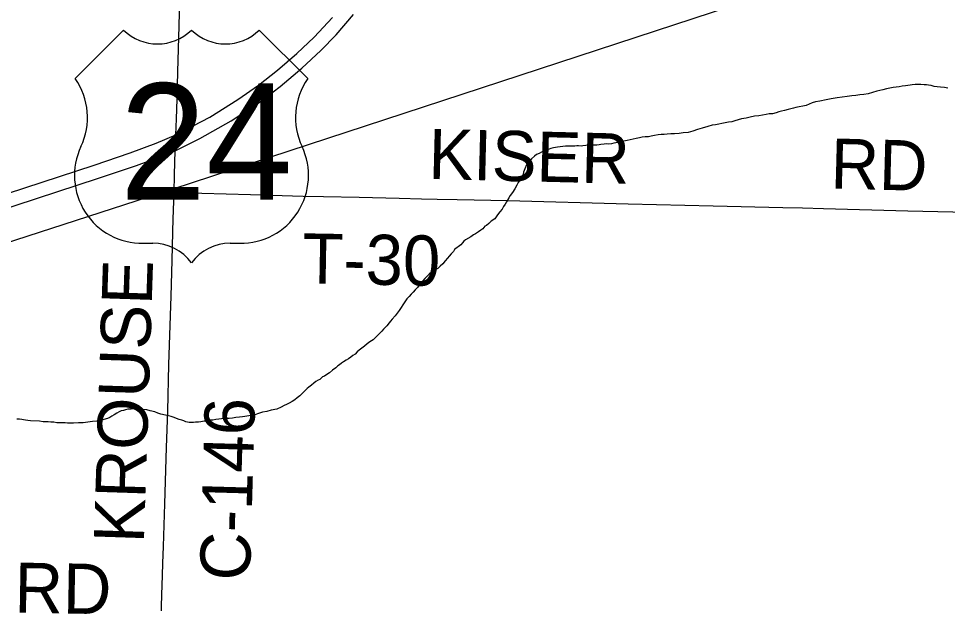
# Model space of a CAD drawing. Extents: x 2.1 to 73.9, y 4 to 26.
# Drawn here: x 47.04 to 47.566, y 21.838 to 22.169 of the extents above; entities that cross this region are included whole.
import ezdxf

# ---------------------------------------------------------------- set-up
doc = ezdxf.new("R2010")
doc.units = 0
for name, color, linetype in [('GM_X_County_Road', 7, 'Continuous'), ('GM_X_County_Road_Text', 7, 'Continuous'), ('GM_X_Minor_River', 7, 'Continuous'), ('GM_X_Rail_Line', 7, 'Continuous'), ('GM_X_Township_Road', 7, 'Continuous'), ('GM_X_Township_Road_Text', 7, 'Continuous'), ('GM_X_US_Location', 7, 'Continuous'), ('GM_X_US_Route', 7, 'Continuous'), ('GM_X_US_Shield', 7, 'Continuous')]:
    doc.layers.add(name, color=color, linetype=linetype)

msp = doc.modelspace()

# ---------------------------------------------------------------- linework, layer by layer
at = {"layer": 'GM_X_County_Road'}
msp.add_line((47.127999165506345, 22.070716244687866), (47.12824460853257, 22.080950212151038), dxfattribs=at)
for points in [[(47.12824460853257, 22.080950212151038), (47.12868887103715, 22.09430967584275), (47.12900578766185, 22.103369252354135), (47.12935373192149, 22.11241327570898), (47.12968307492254, 22.12360105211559), (47.130136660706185, 22.139138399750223), (47.13081707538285, 22.165242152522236), (47.131898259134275, 22.201598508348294), (47.132625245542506, 22.224595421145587), (47.133165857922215, 22.242615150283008), (47.13394876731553, 22.26716547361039), (47.13453597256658, 22.285182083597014), (47.13492432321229, 22.296991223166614), (47.13528472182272, 22.311288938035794), (47.13604589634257, 22.338324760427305), (47.13697485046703, 22.36919753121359), (47.13703387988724, 22.38121171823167), (47.13735077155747, 22.394266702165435), (47.13770496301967, 22.410117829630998), (47.13809332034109, 22.42752241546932), (47.13853447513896, 22.44399183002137), (47.13878925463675, 22.45580717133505), (47.1389663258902, 22.46544150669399), (47.140025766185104, 22.516409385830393)], [(47.12046193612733, 21.819437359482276), (47.12055824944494, 21.823118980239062), (47.12108640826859, 21.842692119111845), (47.12150583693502, 21.853556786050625), (47.121720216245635, 21.86070564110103), (47.12197808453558, 21.870023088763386), (47.12271440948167, 21.89425030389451), (47.12369617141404, 21.926241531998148), (47.12437966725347, 21.946743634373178), (47.125041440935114, 21.97314874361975), (47.126340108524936, 22.011968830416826), (47.12685583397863, 22.032166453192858), (47.127557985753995, 22.056079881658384), (47.12768848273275, 22.06011879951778), (47.127874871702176, 22.06632627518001), (47.127999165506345, 22.070716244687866)]]:
    msp.add_lwpolyline(points, dxfattribs=at)
at = {"layer": 'GM_X_Minor_River'}
for points in [[(47.56661713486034, 22.129930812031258), (47.56472414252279, 22.1301685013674), (47.56245046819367, 22.130416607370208), (47.56055747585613, 22.130654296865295), (47.558853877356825, 22.130887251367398), (47.55715501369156, 22.131310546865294), (47.555640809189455, 22.131538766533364), (47.55450728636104, 22.131757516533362), (47.55317868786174, 22.131790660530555), (47.551280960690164, 22.1318399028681), (47.549572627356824, 22.13188346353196), (47.54805368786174, 22.13192134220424), (47.54634061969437, 22.13177550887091), (47.54519762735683, 22.131614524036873), (47.543863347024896, 22.131458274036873), (47.54252622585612, 22.131113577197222), (47.54081221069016, 22.130965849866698), (47.53909440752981, 22.13063062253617), (47.53738228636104, 22.130483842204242), (47.53566353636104, 22.130148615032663), (47.53375633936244, 22.129816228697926), (47.531849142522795, 22.129484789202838), (47.52974686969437, 22.12896869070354), (47.52630652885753, 22.128106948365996), (47.52381978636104, 22.127409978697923), (47.52152338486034, 22.12670922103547), (47.51904137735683, 22.12620259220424), (47.51675918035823, 22.12607096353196), (47.5144722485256, 22.12574899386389), (47.51218531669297, 22.125427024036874), (47.5095186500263, 22.125115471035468), (47.5066606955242, 22.1248086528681), (47.5037999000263, 22.12431149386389), (47.50055936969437, 22.123823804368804), (47.49769762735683, 22.12332759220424), (47.49406789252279, 22.122470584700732), (47.49159061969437, 22.122153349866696), (47.489677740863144, 22.121632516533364), (47.48794573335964, 22.12072721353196), (47.48621940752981, 22.120011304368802), (47.48049118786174, 22.11882759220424), (47.479153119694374, 22.118481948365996), (47.47762565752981, 22.118141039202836), (47.4760972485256, 22.117800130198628), (47.47399592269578, 22.117284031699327), (47.47227243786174, 22.116757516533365), (47.47074497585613, 22.1164175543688), (47.469211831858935, 22.1158872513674), (47.467299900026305, 22.11536547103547), (47.46539649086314, 22.115223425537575), (47.46367868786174, 22.114888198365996), (47.461581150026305, 22.11456149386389), (47.459484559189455, 22.114234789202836), (47.45700728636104, 22.113918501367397), (47.45452622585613, 22.113411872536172), (47.45223361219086, 22.112900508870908), (47.44956221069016, 22.112399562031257)], [(47.44956221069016, 22.112399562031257), (47.44783967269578, 22.111873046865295), (47.44592679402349, 22.111353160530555), (47.44420520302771, 22.11082664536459), (47.44229705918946, 22.1104961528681), (47.44038986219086, 22.110164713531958), (47.43848171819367, 22.10983232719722), (47.43676486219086, 22.109497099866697), (47.43485671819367, 22.109165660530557), (47.43294857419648, 22.108835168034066), (47.43065311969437, 22.108134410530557), (47.42740217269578, 22.107266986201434), (47.42472035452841, 22.106385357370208), (47.42203948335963, 22.105504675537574), (47.419364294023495, 22.104813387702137), (47.41650633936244, 22.10450562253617), (47.41422035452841, 22.104185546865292), (47.41174686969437, 22.1040586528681), (47.40965501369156, 22.10392134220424), (47.40756221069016, 22.103784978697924), (47.40584914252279, 22.103639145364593), (47.40414175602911, 22.10368175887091), (47.40242300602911, 22.10334653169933), (47.40032546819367, 22.103019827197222), (47.39841732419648, 22.10268933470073), (47.39688986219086, 22.102348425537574), (47.3949874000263, 22.102206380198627), (47.39327433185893, 22.102060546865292), (47.39174686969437, 22.101720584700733), (47.39002811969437, 22.10138346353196), (47.38830652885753, 22.100858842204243), (47.38658872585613, 22.100522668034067), (47.38486997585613, 22.10018649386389), (47.383916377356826, 22.100021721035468), (47.38200918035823, 22.099690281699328), (47.380291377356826, 22.099354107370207), (47.3793330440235, 22.09899899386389), (47.3783784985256, 22.098833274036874), (47.37723550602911, 22.098672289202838), (47.37589743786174, 22.09832664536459), (47.37437471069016, 22.098176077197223), (47.373045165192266, 22.098209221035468), (47.37171183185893, 22.098053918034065), (47.36999971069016, 22.097908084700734), (47.36904516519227, 22.097742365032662), (47.367711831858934, 22.097586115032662), (47.366383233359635, 22.0976211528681), (47.36485955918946, 22.09746869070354), (47.36353190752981, 22.097503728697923), (47.36239270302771, 22.097533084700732), (47.36143910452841, 22.097366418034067), (47.35972603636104, 22.097220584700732), (47.35877149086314, 22.09705486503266), (47.3572534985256, 22.09709369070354), (47.35630463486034, 22.09711831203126), (47.355161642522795, 22.096958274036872), (47.35345330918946, 22.09700183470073), (47.35231410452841, 22.09703024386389), (47.3511749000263, 22.097060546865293), (47.349841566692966, 22.096904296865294), (47.34831789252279, 22.096753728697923), (47.34679516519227, 22.09660221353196), (47.34527243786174, 22.096451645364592), (47.344127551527, 22.096290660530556), (47.34298455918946, 22.096129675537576), (47.34164175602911, 22.095594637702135), (47.34068247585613, 22.095239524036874), (47.339729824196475, 22.095073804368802), (47.3385811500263, 22.094723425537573), (47.337618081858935, 22.09417797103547), (47.33627527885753, 22.09364293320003), (47.334926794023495, 22.092917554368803), (47.33338986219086, 22.092196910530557), (47.33222793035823, 22.0912774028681), (47.33067111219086, 22.089798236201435), (47.32969289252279, 22.088683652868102), (47.32872035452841, 22.08775846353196), (47.3277383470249, 22.086454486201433), (47.32673266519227, 22.08420164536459), (47.3265195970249, 22.083257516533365), (47.326115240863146, 22.082318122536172), (47.32589175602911, 22.08099425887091), (47.3252999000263, 22.080060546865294), (47.324502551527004, 22.078560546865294), (47.323908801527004, 22.077626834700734), (47.32311618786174, 22.076318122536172), (47.322319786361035, 22.074818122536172), (47.3211284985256, 22.072760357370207), (47.31974686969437, 22.070706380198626), (47.3185659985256, 22.0690274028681), (47.31777338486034, 22.06771869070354), (47.31638796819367, 22.065474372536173), (47.315595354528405, 22.064165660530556), (47.31480368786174, 22.062856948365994), (47.314005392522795, 22.06135789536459), (47.31263418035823, 22.059683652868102), (47.31126296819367, 22.058009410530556), (47.309877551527, 22.055766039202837), (47.30775633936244, 22.054491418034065), (47.3063945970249, 22.053196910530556), (47.30503758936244, 22.052091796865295)], [(47.30503758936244, 22.052091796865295), (47.304074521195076, 22.05154634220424), (47.30308777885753, 22.05005297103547), (47.301929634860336, 22.049322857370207), (47.300577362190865, 22.048408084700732), (47.298840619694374, 22.04731244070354), (47.297687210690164, 22.046772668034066), (47.29613986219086, 22.045673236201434), (47.293245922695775, 22.043848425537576), (47.292277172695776, 22.04311357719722), (47.291494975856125, 22.0421836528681), (47.290516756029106, 22.041069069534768), (47.2870347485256, 22.03849994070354), (47.28643152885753, 22.03718554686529), (47.28506978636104, 22.035891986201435), (47.28389743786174, 22.034591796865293), (47.282920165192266, 22.033478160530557), (47.28174402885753, 22.03198857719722), (47.28037186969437, 22.030314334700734), (47.27882073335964, 22.029024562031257), (47.2774580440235, 22.0277310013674), (47.276110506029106, 22.027005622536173), (47.27417963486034, 22.025726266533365), (47.272627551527, 22.024436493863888), (47.27107168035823, 22.022956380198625), (47.2700981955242, 22.022032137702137), (47.26892679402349, 22.020731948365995), (47.267748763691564, 22.01924425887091), (47.266961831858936, 22.018123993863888), (47.26597982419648, 22.016820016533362), (47.264618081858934, 22.01552550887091), (47.26344573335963, 22.014226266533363), (47.26246846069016, 22.01311168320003), (47.26129611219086, 22.01181244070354), (47.25993436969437, 22.01051793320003), (47.258752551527, 22.008838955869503), (47.25558777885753, 22.003792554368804), (47.25441164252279, 22.002303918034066), (47.25323361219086, 22.00081433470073), (47.25166827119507, 21.99895543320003), (47.2506909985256, 21.997840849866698), (47.24990785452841, 21.996910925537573), (47.248536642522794, 21.995238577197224), (47.24774876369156, 21.994118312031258), (47.246776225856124, 21.993194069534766), (47.24579800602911, 21.992079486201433), (47.24443721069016, 21.990784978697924), (47.2432695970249, 21.989676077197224), (47.24210198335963, 21.988566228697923), (47.240929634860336, 21.987266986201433), (47.23899876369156, 21.98598668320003), (47.23745141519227, 21.9848872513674), (47.23589933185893, 21.983597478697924), (47.234353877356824, 21.98249804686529), (47.23299592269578, 21.981393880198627), (47.231833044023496, 21.98047437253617), (47.23066164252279, 21.97917418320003), (47.22930936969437, 21.978259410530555), (47.228146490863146, 21.9773399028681), (47.22679421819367, 21.976425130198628), (47.22563607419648, 21.975695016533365), (47.22409346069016, 21.974784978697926), (47.222936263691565, 21.974055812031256), (47.221773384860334, 21.973135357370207), (47.22080558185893, 21.97240050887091), (47.21963796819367, 21.971291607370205), (47.21789649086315, 21.970006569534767), (47.216150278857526, 21.968532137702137), (47.21460766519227, 21.9676220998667), (47.213256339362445, 21.966707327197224), (47.21210293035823, 21.966167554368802), (47.21054611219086, 21.964688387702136), (47.20958777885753, 21.964332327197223), (47.208430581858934, 21.963603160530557), (47.2072677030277, 21.9626836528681), (47.2059097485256, 21.961578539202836), (47.204359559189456, 21.96028971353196), (47.20339080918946, 21.95955486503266), (47.202029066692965, 21.958259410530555), (47.199299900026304, 21.955481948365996), (47.1977534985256, 21.954381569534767), (47.196396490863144, 21.9532774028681), (47.19484914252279, 21.952177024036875), (47.19330747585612, 21.951266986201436), (47.19177054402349, 21.950547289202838), (47.190426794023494, 21.950012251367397), (47.18869478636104, 21.949106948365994), (47.186193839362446, 21.947841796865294), (47.18295330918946, 21.947355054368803), (47.18065596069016, 21.94665524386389), (47.1781749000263, 21.946148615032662), (47.1758784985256, 21.9454488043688), (47.17377054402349, 21.944743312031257), (47.17186429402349, 21.944411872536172), (47.170335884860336, 21.944071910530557), (47.169192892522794, 21.943910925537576), (47.16804800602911, 21.943750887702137), (47.16671561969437, 21.94359558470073), (47.165002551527, 21.943448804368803), (47.16309440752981, 21.94311831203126), (47.16118721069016, 21.942787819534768)], [(47.16118721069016, 21.942787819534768), (47.1592847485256, 21.94264672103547), (47.15757641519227, 21.942690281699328), (47.156242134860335, 21.942534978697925), (47.1549097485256, 21.942378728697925), (47.153386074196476, 21.942229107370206), (47.15167300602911, 21.94208327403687), (47.1499561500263, 21.941747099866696), (47.14824213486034, 21.941601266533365), (47.14690406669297, 21.941255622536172), (47.14595046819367, 21.9410899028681), (47.14500160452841, 21.94111547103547), (47.14404705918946, 21.9409488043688), (47.14309346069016, 21.94078403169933), (47.141760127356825, 21.940628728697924), (47.1402374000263, 21.94047721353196), (47.13909346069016, 21.940317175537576), (47.13757452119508, 21.940356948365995), (47.13662660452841, 21.94038062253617), (47.13568152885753, 21.940594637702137), (47.1347374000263, 21.940809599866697), (47.133607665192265, 21.941217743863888), (47.132477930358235, 21.94162683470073), (47.13096940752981, 21.94204539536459), (47.12946561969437, 21.942654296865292), (47.12796183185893, 21.9432622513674), (47.126262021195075, 21.94368649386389), (47.1247534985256, 21.944104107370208), (47.12041164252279, 21.945165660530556), (47.11871277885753, 21.945588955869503), (47.11702338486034, 21.946391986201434), (47.11438039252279, 21.947029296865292), (47.11249213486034, 21.947458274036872), (47.110408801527, 21.947701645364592), (47.1088945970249, 21.94793081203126), (47.1075669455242, 21.9479649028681), (47.106617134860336, 21.947988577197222), (47.10566827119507, 21.948014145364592), (47.104719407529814, 21.94803781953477), (47.10376580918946, 21.947873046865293), (47.1028159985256, 21.94789672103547), (47.10186808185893, 21.947921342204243), (47.10052906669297, 21.947575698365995), (47.099381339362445, 21.947225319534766), (47.098043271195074, 21.946879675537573), (47.096889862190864, 21.946340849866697), (47.09554232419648, 21.945614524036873), (47.09400065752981, 21.94470543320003), (47.09265217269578, 21.943981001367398), (47.09149497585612, 21.943250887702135), (47.09034156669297, 21.942710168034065), (47.08823455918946, 21.942004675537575), (47.086512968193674, 21.941479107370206), (47.08422508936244, 21.94115903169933), (47.081748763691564, 21.94084274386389), (47.079081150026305, 21.94053119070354), (47.076414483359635, 21.940220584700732), (47.073752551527, 21.940098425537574), (47.070901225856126, 21.939981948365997), (47.06919289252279, 21.940025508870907), (47.06767395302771, 21.940064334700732), (47.06634535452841, 21.94009937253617), (47.064826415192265, 21.940138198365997), (47.06311808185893, 21.94018175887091), (47.06160008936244, 21.940220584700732), (47.0598955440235, 21.94045543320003), (47.05818815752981, 21.94049899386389), (47.0566749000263, 21.94072721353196), (47.055346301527, 21.9407622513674), (47.053827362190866, 21.94080107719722), (47.051744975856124, 21.941044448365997), (47.04662471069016, 21.941365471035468), (47.045105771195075, 21.941404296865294), (47.04378190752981, 21.941627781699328), (47.04264743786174, 21.941847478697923), (47.04170330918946, 21.94206149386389), (47.040379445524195, 21.942284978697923), (47.03886145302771, 21.9423238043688)]]:
    msp.add_lwpolyline(points, dxfattribs=at)
at = {"layer": 'GM_X_Rail_Line'}
msp.add_lwpolyline([(46.377110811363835, 21.829638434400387), (47.12757727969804, 22.07279943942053), (48.07818049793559, 22.38436795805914), (48.433665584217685, 22.49980616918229), (48.47937286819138, 22.515799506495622), (48.524014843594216, 22.53278148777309), (48.57329648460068, 22.55673630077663), (48.615425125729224, 22.57738960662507), (48.650669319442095, 22.59609060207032), (48.67553550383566, 22.611606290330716), (48.702097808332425, 22.62796216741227), (48.72323507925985, 22.6423589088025), (48.75853159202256, 22.6679152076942)], dxfattribs=at)
at = {"layer": 'GM_X_Township_Road'}
msp.add_lwpolyline([(47.127999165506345, 22.070716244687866), (47.13256932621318, 22.070588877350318), (47.14375088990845, 22.070271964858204), (47.17140185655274, 22.06955117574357), (47.201227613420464, 22.068693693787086), (47.212726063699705, 22.06853835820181), (47.23292059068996, 22.068081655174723), (47.25560368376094, 22.067581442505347), (47.26833867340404, 22.06713404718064), (47.277040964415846, 22.06702221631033), (47.28853630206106, 22.066786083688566), (47.31712553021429, 22.066158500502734), (47.38547622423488, 22.06434100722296), (47.4336386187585, 22.063154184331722), (47.473098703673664, 22.06217553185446), (47.48428646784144, 22.061964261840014), (47.49608938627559, 22.061647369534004), (47.54393797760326, 22.060407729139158), (47.59489652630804, 22.05919606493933), (47.61695516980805, 22.05867100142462), (47.62781983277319, 22.058472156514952), (47.63245213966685, 22.058382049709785)], dxfattribs=at)
at = {"layer": 'GM_X_US_Route'}
for points in [[(47.12868887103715, 22.09430967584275), (47.14263553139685, 22.10139329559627), (47.160307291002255, 22.111338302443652), (47.17625475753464, 22.121777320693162), (47.18809185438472, 22.130821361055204), (47.200422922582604, 22.14126037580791), (47.21110739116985, 22.15120850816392), (47.219822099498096, 22.160084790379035), (47.229686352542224, 22.17167644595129)], [(47.12900578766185, 22.103369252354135), (47.148224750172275, 22.113475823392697), (47.1641722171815, 22.12334008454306), (47.17592541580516, 22.131641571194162), (47.186693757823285, 22.14002696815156), (47.19762676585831, 22.14948111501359), (47.20749102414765, 22.15877058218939), (47.21776535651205, 22.169868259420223)], [(46.62768449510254, 21.937432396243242), (47.08263603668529, 22.08621632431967), (47.10317853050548, 22.093172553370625), (47.11780868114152, 22.098597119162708), (47.12900578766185, 22.103369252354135)], [(46.62747323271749, 21.92885128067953), (47.08509357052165, 22.07886862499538), (47.106711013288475, 22.08602058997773), (47.12142505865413, 22.091445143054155), (47.12868887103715, 22.09430967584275)]]:
    msp.add_lwpolyline(points, dxfattribs=at)
at = {"layer": 'GM_X_US_Shield'}
for p, q in [((47.09941848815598, 22.162777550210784), (47.071952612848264, 22.13531167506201)), ((47.20378881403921, 22.13531167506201), (47.176322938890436, 22.162777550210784)), ((47.11040483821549, 22.04192769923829), (47.11589801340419, 22.04192769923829)), ((47.15984341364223, 22.04192769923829), (47.165336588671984, 22.04192769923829))]:
    msp.add_line(p, q, dxfattribs=at)
for centre, radius, start, end in [((47.118644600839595, 22.18239210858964), 0.027465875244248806, 225.57299599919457, 314.4270040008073), ((47.157096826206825, 22.18239210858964), 0.027465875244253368, 225.57299599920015, 314.4270040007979), ((47.040454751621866, 22.113255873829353), 0.038452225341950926, 334.5471236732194, 35.000929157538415), ((47.235286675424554, 22.113255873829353), 0.038452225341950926, 144.99907084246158, 205.4528763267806), ((47.10997649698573, 22.080377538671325), 0.038452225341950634, 154.8319194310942, 270.63826363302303), ((47.16576493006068, 22.080377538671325), 0.038452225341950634, 269.36173636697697, 25.168080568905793), ((47.11589801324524, 22.01446182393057), 0.027465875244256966, 36.86989764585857, 89.99999993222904), ((47.15984341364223, 22.01446182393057), 0.027465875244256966, 90.00000006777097, 143.13010235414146)]:
    msp.add_arc(centre, radius, start, end, dxfattribs=at)

# ---------------------------------------------------------------- texts
at = {"layer": 'GM_X_County_Road_Text'}
for s, height, rotation, p in [('KROUSE', 0.02840909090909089, 88.113472, (47.11085163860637, 21.87171381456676)), ('C-146', 0.02840909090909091, 88.363518, (47.170961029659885, 21.850459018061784)), ('RD', 0.028409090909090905, 359.01740900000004, (47.037376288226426, 21.83259281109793))]:
    msp.add_text(s, height=height, rotation=rotation, dxfattribs=at).set_placement(p)
at = {"layer": 'GM_X_Township_Road_Text'}
for s, height, rotation, p in [('KISER', 0.02840909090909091, 358.57919699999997, (47.27194929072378, 22.078433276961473)), ('RD', 0.028409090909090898, 358.508869, (47.4998653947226, 22.073008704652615)), ('T-30', 0.028409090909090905, 358.959693, (47.20051823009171, 22.019204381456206))]:
    msp.add_text(s, height=height, rotation=rotation, dxfattribs=at).set_placement(p)
at = {"layer": 'GM_X_US_Location'}
for s, p in [('0', (47.13783465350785, 22.0990864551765)), ('/', (47.137843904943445, 22.0990864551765))]:
    msp.add_text(s, height=9.46969696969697e-05, dxfattribs=at).set_placement(p)
msp.add_text('24', height=9.46969696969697e-05, rotation=1e-05, dxfattribs=at).set_placement((47.11828828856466, 22.079484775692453))
at = {"layer": 'GM_X_US_Shield'}
msp.add_text('24', height=0.06591810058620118, dxfattribs=at).set_placement((47.09719737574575, 22.066646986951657))

doc.saveas('drawing.dxf')
